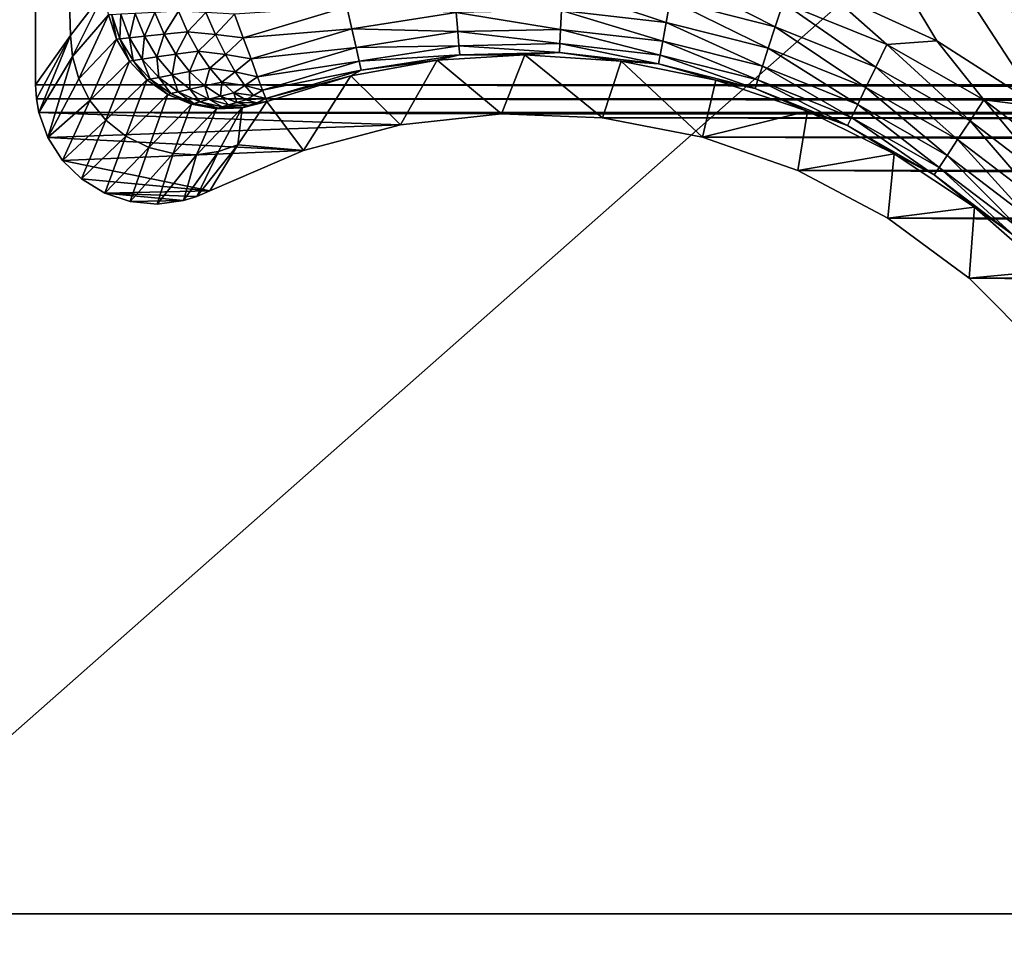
# Model space of a CAD drawing. Header units: metres. Extents: x -205 to 205, y -104 to 104.
# Tile 619 of 656: x -40.73 to -32.49, y -37.7 to -29.97. Entities that reach past the tile are written whole.
import ezdxf

# ---------------------------------------------------------------- set-up
doc = ezdxf.new("R2010")
doc.units = ezdxf.units.M
doc.layers.add('solid_01_2-CONSUMER_EHM_BOX_SW0001', color=7, linetype='CONTINUOUS')

msp = doc.modelspace()

# ---------------------------------------------------------------- linework, layer by layer
at = {"layer": 'solid_01_2-CONSUMER_EHM_BOX_SW0001'}
for points in [[(-200.010849, -74.958488), (-200.010773, 75.041512), (-0.010778, 75.04142)], [(-0.010849, -74.95858), (-200.010849, -74.958488), (-0.010778, 75.04142)], [(-42.500065, -37.458561, 108.5), (42.499969, 37.541401, 108.5), (-42.500031, 37.541439, 108.5)], [(-42.500065, -37.458561, 108.5), (42.499935, -37.458599, 108.5), (42.499969, 37.541401, 108.5)], [(-40.59803, -20.260258, 63.099998), (40.597908, -30.516182, 63.099998), (-40.598034, -30.515982, 63.099998)], [(-40.59803, -20.260258, 63.099998), (-40.598034, -30.515982, 63.099998), (-40.304276, -30.103319, 35.049206)], [(-40.59803, -20.260258, 63.099998), (-40.304276, -30.103319, 35.049206), (-40.010426, -29.720041, 6.989528)], [(-40.59803, -20.260258, 63.099998), (-39.498363, -20.260258, 63.099998), (40.597908, -30.516182, 63.099998)], [(40.597908, -30.516182, 63.099998), (-39.498363, -20.260258, 63.099998), (39.498245, -20.260296, 63.099998)], [(-39.000057, -20.258562, 6), (-33.989269, -29.719809, 6), (-33.052399, -30.147587, 6)], [(-39.000057, -20.258562, 6), (-33.052399, -30.147587, 6), (-32.189491, -30.702368, 6)], [(-39.000057, -20.258562, 6), (-32.189491, -30.702368, 6), (-31.4226, -31.36599, 6)], [(-39.000057, -20.258562, 6), (-31.4226, -31.36599, 6), (-30.755138, -32.132984, 6)], [(-30.000059, -20.258566, 6), (-39.000057, -20.258562, 6), (-30.755138, -32.132984, 6)], [(-35.284344, -29.80829, 6.097567), (-34.404503, -30.031067, 6.097567), (-35.246471, -29.60111, 6.024549)], [(-34.404503, -30.031067, 6.097567), (-34.339218, -29.830826, 6.024549), (-35.246471, -29.60111, 6.024549)], [(-40.288307, -30.281145, 35.046658), (-40.010426, -29.720041, 6.989528), (-40.304276, -30.103319, 35.049206)], [(-40.288307, -30.281145, 35.046658), (-39.98756, -29.932131, 6.98696), (-40.010426, -29.720041, 6.989528)], [(-36.194885, -29.894379, 6.215427), (-35.318371, -29.994413, 6.215427), (-36.186096, -29.705378, 6.097567)], [(-35.318371, -29.994413, 6.215427), (-35.284344, -29.80829, 6.097567), (-36.186096, -29.705378, 6.097567)], [(-34.339218, -29.830826, 6.024549), (-33.470913, -30.179996, 6.024549), (-33.989269, -29.719809, 6)], [(-33.470913, -30.179996, 6.024549), (-33.052399, -30.147587, 6), (-33.989269, -29.719809, 6)], [(-35.318371, -29.994413, 6.215427), (-34.463154, -30.210953, 6.215427), (-35.284344, -29.80829, 6.097567)], [(-34.463154, -30.210953, 6.215427), (-34.404503, -30.031067, 6.097567), (-35.284344, -29.80829, 6.097567)], [(-34.404503, -30.031067, 6.097567), (-33.562431, -30.369688, 6.097567), (-34.339218, -29.830826, 6.024549)], [(-33.562431, -30.369688, 6.097567), (-33.470913, -30.179996, 6.024549), (-34.339218, -29.830826, 6.024549)], [(-39.960213, -29.930584, 6.76865), (-39.891064, -30.131474, 6.765511), (-39.884548, -29.926029, 6.560204)], [(-39.891064, -30.131474, 6.765511), (-39.811985, -30.122528, 6.558081), (-39.884548, -29.926029, 6.560204)], [(-39.884548, -29.926029, 6.560204), (-39.811985, -30.122528, 6.558081), (-39.762695, -29.918947, 6.371942)], [(-39.811985, -30.122528, 6.558081), (-39.686443, -30.108999, 6.374305), (-39.762695, -29.918947, 6.371942)], [(-39.762695, -29.918947, 6.371942), (-39.686443, -30.108999, 6.374305), (-39.599037, -29.910057, 6.214283)], [(-39.686443, -30.108999, 6.374305), (-39.520805, -30.09223, 6.224911), (-39.599037, -29.910057, 6.214283)], [(-39.599037, -29.910057, 6.214283), (-39.520805, -30.09223, 6.224911), (-39.401016, -29.900249, 6.097298)], [(-39.520805, -30.09223, 6.224911), (-39.324455, -30.073826, 6.119098), (-39.401016, -29.900249, 6.097298)], [(-39.401016, -29.900249, 6.097298), (-39.324455, -30.073826, 6.119098), (-39.171127, -29.911489, 6.031808)], [(-39.324455, -30.073826, 6.119098), (-39.091526, -30.095112, 6.076707), (-39.171127, -29.911489, 6.031808)], [(-39.171127, -29.911489, 6.031808), (-39.091526, -30.095112, 6.076707), (-38.933605, -29.926025, 6.024549)], [(-39.091526, -30.095112, 6.076707), (-38.860081, -30.12339, 6.097567), (-38.933605, -29.926025, 6.024549)], [(-37.990223, -29.864359, 6.097567), (-38.933605, -29.926025, 6.024549), (-38.860081, -30.12339, 6.097567)], [(-37.948521, -30.048912, 6.215427), (-37.990223, -29.864359, 6.097567), (-38.860081, -30.12339, 6.097567)], [(-37.948521, -30.048912, 6.215427), (-37.0769, -29.912655, 6.215427), (-37.990223, -29.864359, 6.097567)], [(-37.062996, -30.07044, 6.372272), (-37.0769, -29.912655, 6.215427), (-37.948521, -30.048912, 6.215427)], [(-36.20224, -30.052605, 6.372272), (-36.194885, -29.894379, 6.215427), (-37.0769, -29.912655, 6.215427)], [(-37.062996, -30.07044, 6.372272), (-36.20224, -30.052605, 6.372272), (-37.0769, -29.912655, 6.215427)], [(-36.20224, -30.052605, 6.372272), (-35.346851, -30.150227, 6.372272), (-36.194885, -29.894379, 6.215427)], [(-35.346851, -30.150227, 6.372272), (-35.318371, -29.994413, 6.215427), (-36.194885, -29.894379, 6.215427)], [(-40.236012, -30.466293, 35.044582), (-39.98756, -29.932131, 6.98696), (-40.288307, -30.281145, 35.046658)], [(-40.236012, -30.466293, 35.044582), (-39.920036, -30.134975, 6.984987), (-39.98756, -29.932131, 6.98696)], [(-39.98756, -29.932131, 6.98696), (-39.920036, -30.134975, 6.984987), (-39.960213, -29.930584, 6.76865)], [(-39.920036, -30.134975, 6.984987), (-39.891064, -30.131474, 6.765511), (-39.960213, -29.930584, 6.76865)], [(-35.346851, -30.150227, 6.372272), (-34.512249, -30.361547, 6.372272), (-35.318371, -29.994413, 6.215427)], [(-34.512249, -30.361547, 6.372272), (-34.463154, -30.210953, 6.215427), (-35.318371, -29.994413, 6.215427)], [(-39.686443, -30.108999, 6.374305), (-39.581837, -30.282722, 6.40291), (-39.520805, -30.09223, 6.224911)], [(-39.581837, -30.282722, 6.40291), (-39.422455, -30.259716, 6.266093), (-39.520805, -30.09223, 6.224911)], [(-39.520805, -30.09223, 6.224911), (-39.422455, -30.259716, 6.266093), (-39.324455, -30.073826, 6.119098)], [(-39.422455, -30.259716, 6.266093), (-39.236446, -30.234489, 6.173021), (-39.324455, -30.073826, 6.119098)], [(-39.324455, -30.073826, 6.119098), (-39.236446, -30.234489, 6.173021), (-39.091526, -30.095112, 6.076707)], [(-37.948521, -30.048912, 6.215427), (-38.860081, -30.12339, 6.097567), (-38.794033, -30.300692, 6.215427)], [(-37.913605, -30.203411, 6.372272), (-37.948521, -30.048912, 6.215427), (-38.794033, -30.300692, 6.215427)], [(-37.913605, -30.203411, 6.372272), (-37.062996, -30.07044, 6.372272), (-37.948521, -30.048912, 6.215427)], [(-37.052486, -30.189693, 6.560308), (-37.062996, -30.07044, 6.372272), (-37.913605, -30.203411, 6.372272)], [(-36.207802, -30.172192, 6.560308), (-36.20224, -30.052605, 6.372272), (-37.062996, -30.07044, 6.372272)], [(-37.052486, -30.189693, 6.560308), (-36.207802, -30.172192, 6.560308), (-37.062996, -30.07044, 6.372272)], [(-36.207802, -30.172192, 6.560308), (-35.368382, -30.267992, 6.560308), (-36.20224, -30.052605, 6.372272)], [(-35.368382, -30.267992, 6.560308), (-35.346851, -30.150227, 6.372272), (-36.20224, -30.052605, 6.372272)], [(-34.463154, -30.210953, 6.215427), (-33.64465, -30.540098, 6.215427), (-34.404503, -30.031067, 6.097567)], [(-33.64465, -30.540098, 6.215427), (-33.562431, -30.369688, 6.097567), (-34.404503, -30.031067, 6.097567)], [(-40.304276, -30.103319, 35.049206), (-40.598034, -30.515982, 63.099998), (-40.589542, -30.635015, 63.099998)], [(-40.304276, -30.103319, 35.049206), (-40.589542, -30.635015, 63.099998), (-40.569542, -30.748415, 63.099998)], [(-40.288307, -30.281145, 35.046658), (-40.304276, -30.103319, 35.049206), (-40.569542, -30.748415, 63.099998)], [(-40.142967, -30.647757, 35.042988), (-39.920036, -30.134975, 6.984987), (-40.236012, -30.466293, 35.044582)], [(-40.142967, -30.647757, 35.042988), (-39.81097, -30.318787, 6.9837), (-39.920036, -30.134975, 6.984987)], [(-39.920036, -30.134975, 6.984987), (-39.81097, -30.318787, 6.9837), (-39.891064, -30.131474, 6.765511)], [(-39.891064, -30.131474, 6.765511), (-39.782162, -30.313768, 6.772957), (-39.811985, -30.122528, 6.558081)], [(-39.81097, -30.318787, 6.9837), (-39.782162, -30.313768, 6.772957), (-39.891064, -30.131474, 6.765511)], [(-39.811985, -30.122528, 6.558081), (-39.70425, -30.301348, 6.575349), (-39.686443, -30.108999, 6.374305)], [(-39.782162, -30.313768, 6.772957), (-39.70425, -30.301348, 6.575349), (-39.811985, -30.122528, 6.558081)], [(-39.70425, -30.301348, 6.575349), (-39.581837, -30.282722, 6.40291), (-39.686443, -30.108999, 6.374305)], [(-39.236446, -30.234489, 6.173021), (-39.008518, -30.262941, 6.160449), (-39.091526, -30.095112, 6.076707)], [(-39.091526, -30.095112, 6.076707), (-39.008518, -30.262941, 6.160449), (-38.860081, -30.12339, 6.097567)], [(-39.008518, -30.262941, 6.160449), (-38.794033, -30.300692, 6.215427), (-38.860081, -30.12339, 6.097567)], [(-36.211288, -30.247198, 6.770193), (-36.207802, -30.172192, 6.560308), (-37.052486, -30.189693, 6.560308)], [(-36.211288, -30.247198, 6.770193), (-35.381886, -30.341854, 6.770193), (-36.207802, -30.172192, 6.560308)], [(-35.381886, -30.341854, 6.770193), (-35.368382, -30.267992, 6.560308), (-36.207802, -30.172192, 6.560308)], [(-35.368382, -30.267992, 6.560308), (-34.549358, -30.475367, 6.560308), (-35.346851, -30.150227, 6.372272)], [(-34.549358, -30.475367, 6.560308), (-34.512249, -30.361547, 6.372272), (-35.346851, -30.150227, 6.372272)], [(-33.470913, -30.179996, 6.024549), (-32.657204, -30.64233, 6.024549), (-33.052399, -30.147587, 6)], [(-32.657204, -30.64233, 6.024549), (-32.189491, -30.702368, 6), (-33.052399, -30.147587, 6)], [(-39.422455, -30.259716, 6.266093), (-39.307865, -30.405914, 6.336206), (-39.236446, -30.234489, 6.173021)], [(-39.307865, -30.405914, 6.336206), (-39.140198, -30.376379, 6.257101), (-39.236446, -30.234489, 6.173021)], [(-39.236446, -30.234489, 6.173021), (-39.140198, -30.376379, 6.257101), (-39.008518, -30.262941, 6.160449)], [(-37.913605, -30.203411, 6.372272), (-38.794033, -30.300692, 6.215427), (-38.738739, -30.449123, 6.372272)], [(-37.887218, -30.320183, 6.560308), (-37.913605, -30.203411, 6.372272), (-38.738739, -30.449123, 6.372272)], [(-37.887218, -30.320183, 6.560308), (-37.052486, -30.189693, 6.560308), (-37.913605, -30.203411, 6.372272)], [(-37.045895, -30.264492, 6.770193), (-37.052486, -30.189693, 6.560308), (-37.887218, -30.320183, 6.560308)], [(-37.045895, -30.264492, 6.770193), (-36.211288, -30.247198, 6.770193), (-37.052486, -30.189693, 6.560308)], [(-36.500065, -30.267214, 6.991273), (-36.211288, -30.247198, 6.770193), (-37.045895, -30.264492, 6.770193)], [(-36.500065, -30.267214, 6.991273), (-35.693451, -30.319983, 6.991273), (-36.211288, -30.247198, 6.770193)], [(-35.693451, -30.319983, 6.991273), (-35.381886, -30.341854, 6.770193), (-36.211288, -30.247198, 6.770193)], [(-34.512249, -30.361547, 6.372272), (-33.713474, -30.682758, 6.372272), (-34.463154, -30.210953, 6.215427)], [(-33.713474, -30.682758, 6.372272), (-33.64465, -30.540098, 6.215427), (-34.463154, -30.210953, 6.215427)], [(-33.562431, -30.369688, 6.097567), (-32.773308, -30.818052, 6.097567), (-33.470913, -30.179996, 6.024549)], [(-32.773308, -30.818052, 6.097567), (-32.657204, -30.64233, 6.024549), (-33.470913, -30.179996, 6.024549)], [(-40.288307, -30.281145, 35.046658), (-40.569542, -30.748415, 63.099998), (-40.49482, -30.95857, 63.099998)], [(-40.236012, -30.466293, 35.044582), (-40.288307, -30.281145, 35.046658), (-40.49482, -30.95857, 63.099998)], [(-40.009338, -30.812305, 35.042057), (-39.81097, -30.318787, 6.9837), (-40.142967, -30.647757, 35.042988)], [(-40.009338, -30.812305, 35.042057), (-39.665272, -30.475285, 6.983158), (-39.81097, -30.318787, 6.9837)], [(-39.81097, -30.318787, 6.9837), (-39.665272, -30.475285, 6.983158), (-39.782162, -30.313768, 6.772957)], [(-39.782162, -30.313768, 6.772957), (-39.638416, -30.469242, 6.790655), (-39.70425, -30.301348, 6.575349)], [(-39.665272, -30.475285, 6.983158), (-39.638416, -30.469242, 6.790655), (-39.782162, -30.313768, 6.772957)], [(-39.70425, -30.301348, 6.575349), (-39.566071, -30.454641, 6.611252), (-39.581837, -30.282722, 6.40291)], [(-39.638416, -30.469242, 6.790655), (-39.566071, -30.454641, 6.611252), (-39.70425, -30.301348, 6.575349)], [(-39.581837, -30.282722, 6.40291), (-39.45327, -30.432829, 6.456557), (-39.422455, -30.259716, 6.266093)], [(-39.566071, -30.454641, 6.611252), (-39.45327, -30.432829, 6.456557), (-39.581837, -30.282722, 6.40291)], [(-39.45327, -30.432829, 6.456557), (-39.307865, -30.405914, 6.336206), (-39.422455, -30.259716, 6.266093)], [(-39.140198, -30.376379, 6.257101), (-38.925594, -30.407913, 6.27951), (-39.008518, -30.262941, 6.160449)], [(-39.008518, -30.262941, 6.160449), (-38.925594, -30.407913, 6.27951), (-38.794033, -30.300692, 6.215427)], [(-38.925594, -30.407913, 6.27951), (-38.738739, -30.449123, 6.372272), (-38.794033, -30.300692, 6.215427)], [(-37.887218, -30.320183, 6.560308), (-38.738739, -30.449123, 6.372272), (-38.696945, -30.561308, 6.560308)], [(-37.870667, -30.393425, 6.770193), (-37.887218, -30.320183, 6.560308), (-38.696945, -30.561308, 6.560308)], [(-37.95813, -30.441349, 6.991273), (-37.234276, -30.310902, 6.991273), (-37.870667, -30.393425, 6.770193)], [(-37.543022, -30.853149, 63.099998), (-37.234276, -30.310902, 6.991273), (-37.95813, -30.441349, 6.991273)], [(-37.870667, -30.393425, 6.770193), (-37.045895, -30.264492, 6.770193), (-37.887218, -30.320183, 6.560308)], [(-37.234276, -30.310902, 6.991273), (-37.045895, -30.264492, 6.770193), (-37.870667, -30.393425, 6.770193)], [(-37.543022, -30.853149, 63.099998), (-36.696941, -30.761164, 63.099998), (-37.234276, -30.310902, 6.991273)], [(-37.234276, -30.310902, 6.991273), (-36.500065, -30.267214, 6.991273), (-37.045895, -30.264492, 6.770193)], [(-36.696941, -30.761164, 63.099998), (-36.500065, -30.267214, 6.991273), (-37.234276, -30.310902, 6.991273)], [(-36.696941, -30.761164, 63.099998), (-35.850697, -30.794111, 63.099998), (-36.500065, -30.267214, 6.991273)], [(-35.850697, -30.794111, 63.099998), (-35.693451, -30.319983, 6.991273), (-36.500065, -30.267214, 6.991273)], [(-35.850697, -30.794111, 63.099998), (-35.013592, -30.954765, 63.099998), (-35.693451, -30.319983, 6.991273)], [(-35.693451, -30.319983, 6.991273), (-34.900585, -30.477386, 6.991273), (-35.381886, -30.341854, 6.770193)], [(-35.013592, -30.954765, 63.099998), (-34.900585, -30.477386, 6.991273), (-35.693451, -30.319983, 6.991273)], [(-35.381886, -30.341854, 6.770193), (-34.572636, -30.546757, 6.770193), (-35.368382, -30.267992, 6.560308)], [(-34.572636, -30.546757, 6.770193), (-34.549358, -30.475367, 6.560308), (-35.368382, -30.267992, 6.560308)], [(-39.45327, -30.432829, 6.456557), (-39.306133, -30.553028, 6.532996), (-39.307865, -30.405914, 6.336206)], [(-39.307865, -30.405914, 6.336206), (-39.181553, -30.525059, 6.432487), (-39.140198, -30.376379, 6.257101)], [(-39.306133, -30.553028, 6.532996), (-39.181553, -30.525059, 6.432487), (-39.307865, -30.405914, 6.336206)], [(-39.181553, -30.525059, 6.432487), (-39.039215, -30.49432, 6.368271), (-39.140198, -30.376379, 6.257101)], [(-39.140198, -30.376379, 6.257101), (-39.039215, -30.49432, 6.368271), (-38.925594, -30.407913, 6.27951)], [(-39.039215, -30.49432, 6.368271), (-38.846237, -30.523932, 6.428882), (-38.925594, -30.407913, 6.27951)], [(-38.925594, -30.407913, 6.27951), (-38.846237, -30.523932, 6.428882), (-38.738739, -30.449123, 6.372272)], [(-37.870667, -30.393425, 6.770193), (-38.696945, -30.561308, 6.560308), (-38.670734, -30.631672, 6.770193)], [(-37.95813, -30.441349, 6.991273), (-37.870667, -30.393425, 6.770193), (-38.670734, -30.631672, 6.770193)], [(-34.900585, -30.477386, 6.991273), (-34.572636, -30.546757, 6.770193), (-35.381886, -30.341854, 6.770193)], [(-34.549358, -30.475367, 6.560308), (-33.765495, -30.790581, 6.560308), (-34.512249, -30.361547, 6.372272)], [(-33.765495, -30.790581, 6.560308), (-33.713474, -30.682758, 6.372272), (-34.512249, -30.361547, 6.372272)], [(-33.64465, -30.540098, 6.215427), (-32.877609, -30.975914, 6.215427), (-33.562431, -30.369688, 6.097567)], [(-32.877609, -30.975914, 6.215427), (-32.773308, -30.818052, 6.097567), (-33.562431, -30.369688, 6.097567)], [(-40.142967, -30.647757, 35.042988), (-40.236012, -30.466293, 35.044582), (-40.49482, -30.95857, 63.099998)], [(-39.840984, -30.946938, 35.041912), (-39.665272, -30.475285, 6.983158), (-40.009338, -30.812305, 35.042057)], [(-39.840984, -30.946938, 35.041912), (-39.489578, -30.597269, 6.983386), (-39.665272, -30.475285, 6.983158)], [(-39.665272, -30.475285, 6.983158), (-39.489578, -30.597269, 6.983386), (-39.638416, -30.469242, 6.790655)], [(-39.638416, -30.469242, 6.790655), (-39.466324, -30.590876, 6.817803), (-39.566071, -30.454641, 6.611252)], [(-39.489578, -30.597269, 6.983386), (-39.466324, -30.590876, 6.817803), (-39.638416, -30.469242, 6.790655)], [(-39.566071, -30.454641, 6.611252), (-39.403515, -30.575684, 6.664214), (-39.45327, -30.432829, 6.456557)], [(-39.466324, -30.590876, 6.817803), (-39.403515, -30.575684, 6.664214), (-39.566071, -30.454641, 6.611252)], [(-39.403515, -30.575684, 6.664214), (-39.306133, -30.553028, 6.532996), (-39.45327, -30.432829, 6.456557)], [(-39.181553, -30.525059, 6.432487), (-39.048496, -30.612455, 6.551138), (-39.039215, -30.49432, 6.368271)], [(-39.048496, -30.612455, 6.551138), (-38.937187, -30.584013, 6.502478), (-39.039215, -30.49432, 6.368271)], [(-39.039215, -30.49432, 6.368271), (-38.937187, -30.584013, 6.502478), (-38.846237, -30.523932, 6.428882)], [(-38.846237, -30.523932, 6.428882), (-38.696945, -30.561308, 6.560308), (-38.738739, -30.449123, 6.372272)], [(-37.95813, -30.441349, 6.991273), (-38.670734, -30.631672, 6.770193), (-38.661404, -30.656717, 6.991273)], [(-38.353809, -31.067169, 63.099998), (-37.95813, -30.441349, 6.991273), (-38.661404, -30.656717, 6.991273)], [(-38.353809, -31.067169, 63.099998), (-37.543022, -30.853149, 63.099998), (-37.95813, -30.441349, 6.991273)], [(-35.013592, -30.954765, 63.099998), (-34.134987, -30.736746, 6.991273), (-34.900585, -30.477386, 6.991273)], [(-34.900585, -30.477386, 6.991273), (-34.134987, -30.736746, 6.991273), (-34.572636, -30.546757, 6.770193)], [(-34.572636, -30.546757, 6.770193), (-33.798122, -30.85821, 6.770193), (-34.549358, -30.475367, 6.560308)], [(-33.798122, -30.85821, 6.770193), (-33.765495, -30.790581, 6.560308), (-34.549358, -30.475367, 6.560308)], [(40.589397, -30.635199, 63.099998), (-40.598034, -30.515982, 63.099998), (40.597908, -30.516182, 63.099998)], [(40.589397, -30.635199, 63.099998), (-40.589542, -30.635015, 63.099998), (-40.598034, -30.515982, 63.099998)], [(-39.466324, -30.590876, 6.817803), (-39.273651, -30.673174, 6.853178), (-39.403515, -30.575684, 6.664214)], [(-39.403515, -30.575684, 6.664214), (-39.223709, -30.659164, 6.73191), (-39.306133, -30.553028, 6.532996)], [(-39.273651, -30.673174, 6.853178), (-39.223709, -30.659164, 6.73191), (-39.403515, -30.575684, 6.664214)], [(-39.306133, -30.553028, 6.532996), (-39.146595, -30.638275, 6.629021), (-39.181553, -30.525059, 6.432487)], [(-39.223709, -30.659164, 6.73191), (-39.146595, -30.638275, 6.629021), (-39.306133, -30.553028, 6.532996)], [(-39.146595, -30.638275, 6.629021), (-39.048496, -30.612455, 6.551138), (-39.181553, -30.525059, 6.432487)], [(-39.048496, -30.612455, 6.551138), (-38.913944, -30.664658, 6.687484), (-38.937187, -30.584013, 6.502478)], [(-38.937187, -30.584013, 6.502478), (-38.773792, -30.606115, 6.60228), (-38.846237, -30.523932, 6.428882)], [(-38.937187, -30.584013, 6.502478), (-38.837833, -30.642187, 6.654828), (-38.773792, -30.606115, 6.60228)], [(-38.913944, -30.664658, 6.687484), (-38.837833, -30.642187, 6.654828), (-38.937187, -30.584013, 6.502478)], [(-38.846237, -30.523932, 6.428882), (-38.773792, -30.606115, 6.60228), (-38.696945, -30.561308, 6.560308)], [(-38.773792, -30.606115, 6.60228), (-38.670734, -30.631672, 6.770193), (-38.696945, -30.561308, 6.560308)], [(-34.134987, -30.736746, 6.991273), (-33.798122, -30.85821, 6.770193), (-34.572636, -30.546757, 6.770193)], [(-33.713474, -30.682758, 6.372272), (-32.964924, -31.108068, 6.372272), (-33.64465, -30.540098, 6.215427)], [(-32.964924, -31.108068, 6.372272), (-32.877609, -30.975914, 6.215427), (-33.64465, -30.540098, 6.215427)], [(40.569386, -30.748585, 63.099998), (-40.569542, -30.748415, 63.099998), (-40.589542, -30.635015, 63.099998)], [(40.569386, -30.748585, 63.099998), (-40.589542, -30.635015, 63.099998), (40.589397, -30.635199, 63.099998)], [(-40.142967, -30.647757, 35.042988), (-40.49482, -30.95857, 63.099998), (-40.37162, -31.149128, 63.099998)], [(-40.009338, -30.812305, 35.042057), (-40.142967, -30.647757, 35.042988), (-40.37162, -31.149128, 63.099998)], [(-39.648964, -31.041904, 35.04258), (-39.489578, -30.597269, 6.983386), (-39.840984, -30.946938, 35.041912)], [(-39.648964, -31.041904, 35.04258), (-39.292191, -30.679035, 6.984373), (-39.489578, -30.597269, 6.983386)], [(-39.489578, -30.597269, 6.983386), (-39.292191, -30.679035, 6.984373), (-39.466324, -30.590876, 6.817803)], [(-39.292191, -30.679035, 6.984373), (-39.273651, -30.673174, 6.853178), (-39.466324, -30.590876, 6.817803)], [(-39.273651, -30.673174, 6.853178), (-39.069096, -30.712425, 6.895181), (-39.223709, -30.659164, 6.73191)], [(-39.223709, -30.659164, 6.73191), (-39.03455, -30.701416, 6.81137), (-39.146595, -30.638275, 6.629021)], [(-39.069096, -30.712425, 6.895181), (-39.03455, -30.701416, 6.81137), (-39.223709, -30.659164, 6.73191)], [(-39.146595, -30.638275, 6.629021), (-38.98135, -30.684996, 6.740605), (-39.048496, -30.612455, 6.551138)], [(-39.03455, -30.701416, 6.81137), (-38.98135, -30.684996, 6.740605), (-39.146595, -30.638275, 6.629021)], [(-38.98135, -30.684996, 6.740605), (-38.913944, -30.664658, 6.687484), (-39.048496, -30.612455, 6.551138)], [(-38.98135, -30.684996, 6.740605), (-38.817326, -30.691229, 6.863068), (-38.913944, -30.664658, 6.687484)], [(-38.913944, -30.664658, 6.687484), (-38.744774, -30.666719, 6.819765), (-38.837833, -30.642187, 6.654828)], [(-38.817326, -30.691229, 6.863068), (-38.744774, -30.666719, 6.819765), (-38.913944, -30.664658, 6.687484)], [(-38.904583, -31.019918, 35.051147), (-38.661404, -30.656717, 6.991273), (-38.868252, -30.709429, 6.988411)], [(-38.353809, -31.067169, 63.099998), (-38.661404, -30.656717, 6.991273), (-38.904583, -31.019918, 35.051147)], [(-38.868252, -30.709429, 6.988411), (-38.661404, -30.656717, 6.991273), (-38.817326, -30.691229, 6.863068)], [(-38.837833, -30.642187, 6.654828), (-38.670734, -30.631672, 6.770193), (-38.773792, -30.606115, 6.60228)], [(-38.837833, -30.642187, 6.654828), (-38.744774, -30.666719, 6.819765), (-38.670734, -30.631672, 6.770193)], [(-38.817326, -30.691229, 6.863068), (-38.661404, -30.656717, 6.991273), (-38.744774, -30.666719, 6.819765)], [(-38.744774, -30.666719, 6.819765), (-38.661404, -30.656717, 6.991273), (-38.670734, -30.631672, 6.770193)], [(-32.773308, -30.818052, 6.097567), (-32.05135, -31.368078, 6.097567), (-32.657204, -30.64233, 6.024549)], [(-32.657204, -30.64233, 6.024549), (-31.912758, -31.209492, 6.024549), (-32.189491, -30.702368, 6)], [(-32.05135, -31.368078, 6.097567), (-31.912758, -31.209492, 6.024549), (-32.657204, -30.64233, 6.024549)], [(36.696812, -30.761198, 63.099998), (-40.569542, -30.748415, 63.099998), (40.569386, -30.748585, 63.099998)], [(-37.543022, -30.853149, 63.099998), (-40.569542, -30.748415, 63.099998), (-36.696941, -30.761164, 63.099998)], [(-37.543022, -30.853149, 63.099998), (-40.49482, -30.95857, 63.099998), (-40.569542, -30.748415, 63.099998)], [(36.696812, -30.761198, 63.099998), (-36.696941, -30.761164, 63.099998), (-40.569542, -30.748415, 63.099998)], [(-39.447189, -31.092939, 35.043968), (-39.292191, -30.679035, 6.984373), (-39.648964, -31.041904, 35.04258)], [(-39.447189, -31.092939, 35.043968), (-39.08194, -30.717009, 6.986073), (-39.292191, -30.679035, 6.984373)], [(-39.249332, -31.101713, 35.045918), (-39.08194, -30.717009, 6.986073), (-39.447189, -31.092939, 35.043968)], [(-39.292191, -30.679035, 6.984373), (-39.08194, -30.717009, 6.986073), (-39.273651, -30.673174, 6.853178)], [(-39.08194, -30.717009, 6.986073), (-39.069096, -30.712425, 6.895181), (-39.273651, -30.673174, 6.853178)], [(-39.249332, -31.101713, 35.045918), (-38.868252, -30.709429, 6.988411), (-39.08194, -30.717009, 6.986073)], [(-39.066208, -31.074488, 35.048222), (-38.868252, -30.709429, 6.988411), (-39.249332, -31.101713, 35.045918)], [(-39.08194, -30.717009, 6.986073), (-38.868252, -30.709429, 6.988411), (-39.069096, -30.712425, 6.895181)], [(-39.069096, -30.712425, 6.895181), (-38.868252, -30.709429, 6.988411), (-39.03455, -30.701416, 6.81137)], [(-38.904583, -31.019918, 35.051147), (-38.868252, -30.709429, 6.988411), (-39.066208, -31.074488, 35.048222)], [(-39.03455, -30.701416, 6.81137), (-38.817326, -30.691229, 6.863068), (-38.98135, -30.684996, 6.740605)], [(-38.868252, -30.709429, 6.988411), (-38.817326, -30.691229, 6.863068), (-39.03455, -30.701416, 6.81137)], [(-35.013592, -30.954765, 63.099998), (-34.215485, -31.234886, 63.099998), (-34.134987, -30.736746, 6.991273)], [(-34.215485, -31.234886, 63.099998), (-33.409702, -31.093636, 6.991273), (-34.134987, -30.736746, 6.991273)], [(-34.134987, -30.736746, 6.991273), (-33.409702, -31.093636, 6.991273), (-33.798122, -30.85821, 6.770193)], [(-33.765495, -30.790581, 6.560308), (-33.030918, -31.207952, 6.560308), (-33.713474, -30.682758, 6.372272)], [(-33.030918, -31.207952, 6.560308), (-32.964924, -31.108068, 6.372272), (-33.713474, -30.682758, 6.372272)], [(-40.009338, -30.812305, 35.042057), (-40.37162, -31.149128, 63.099998), (-40.212215, -31.30485, 63.099998)], [(-39.840984, -30.946938, 35.041912), (-40.009338, -30.812305, 35.042057), (-40.212215, -31.30485, 63.099998)], [(35.850567, -30.794146, 63.099998), (-36.696941, -30.761164, 63.099998), (36.696812, -30.761198, 63.099998)], [(35.850567, -30.794146, 63.099998), (-35.850697, -30.794111, 63.099998), (-36.696941, -30.761164, 63.099998)], [(35.013466, -30.954798, 63.099998), (-35.850697, -30.794111, 63.099998), (35.850567, -30.794146, 63.099998)], [(35.013466, -30.954798, 63.099998), (-35.013592, -30.954765, 63.099998), (-35.850697, -30.794111, 63.099998)], [(-33.798122, -30.85821, 6.770193), (-33.072311, -31.270601, 6.770193), (-33.765495, -30.790581, 6.560308)], [(-33.072311, -31.270601, 6.770193), (-33.030918, -31.207952, 6.560308), (-33.765495, -30.790581, 6.560308)], [(-32.877609, -30.975914, 6.215427), (-32.175858, -31.510546, 6.215427), (-32.773308, -30.818052, 6.097567)], [(-32.175858, -31.510546, 6.215427), (-32.05135, -31.368078, 6.097567), (-32.773308, -30.818052, 6.097567)], [(-38.353809, -31.067169, 63.099998), (-40.49482, -30.95857, 63.099998), (-37.543022, -30.853149, 63.099998)], [(-33.409702, -31.093636, 6.991273), (-33.072311, -31.270601, 6.770193), (-33.798122, -30.85821, 6.770193)], [(-38.353809, -31.067169, 63.099998), (-40.37162, -31.149128, 63.099998), (-40.49482, -30.95857, 63.099998)], [(-39.840984, -30.946938, 35.041912), (-40.212215, -31.30485, 63.099998), (-40.018703, -31.422934, 63.099998)], [(-39.648964, -31.041904, 35.04258), (-39.840984, -30.946938, 35.041912), (-40.018703, -31.422934, 63.099998)], [(34.215355, -31.234919, 63.099998), (-34.215485, -31.234886, 63.099998), (-35.013592, -30.954765, 63.099998)], [(34.215355, -31.234919, 63.099998), (-35.013592, -30.954765, 63.099998), (35.013466, -30.954798, 63.099998)], [(-32.964924, -31.108068, 6.372272), (-32.28009, -31.629814, 6.372272), (-32.877609, -30.975914, 6.215427)], [(-32.28009, -31.629814, 6.372272), (-32.175858, -31.510546, 6.215427), (-32.877609, -30.975914, 6.215427)], [(-38.353809, -31.067169, 63.099998), (-39.137974, -31.403883, 63.099998), (-40.37162, -31.149128, 63.099998)], [(-39.648964, -31.041904, 35.04258), (-40.018703, -31.422934, 63.099998), (-39.807217, -31.493496, 63.099998)], [(-39.447189, -31.092939, 35.043968), (-39.648964, -31.041904, 35.04258), (-39.807217, -31.493496, 63.099998)], [(-39.066208, -31.074488, 35.048222), (-39.249332, -31.101713, 35.045918), (-39.359158, -31.485722, 63.099998)], [(-39.066208, -31.074488, 35.048222), (-39.359158, -31.485722, 63.099998), (-39.248508, -31.451254, 63.099998)], [(-38.904583, -31.019918, 35.051147), (-39.066208, -31.074488, 35.048222), (-39.248508, -31.451254, 63.099998)], [(-38.904583, -31.019918, 35.051147), (-39.248508, -31.451254, 63.099998), (-39.137974, -31.403883, 63.099998)], [(-38.353809, -31.067169, 63.099998), (-38.904583, -31.019918, 35.051147), (-39.137974, -31.403883, 63.099998)], [(-40.37162, -31.149128, 63.099998), (-39.137974, -31.403883, 63.099998), (-40.212215, -31.30485, 63.099998)], [(-39.447189, -31.092939, 35.043968), (-39.807217, -31.493496, 63.099998), (-39.581123, -31.515871, 63.099998)], [(-39.249332, -31.101713, 35.045918), (-39.447189, -31.092939, 35.043968), (-39.581123, -31.515871, 63.099998)], [(-39.249332, -31.101713, 35.045918), (-39.581123, -31.515871, 63.099998), (-39.359158, -31.485722, 63.099998)], [(-34.215485, -31.234886, 63.099998), (-33.461765, -31.634508, 63.099998), (-33.409702, -31.093636, 6.991273)], [(-33.461765, -31.634508, 63.099998), (-32.737095, -31.541975, 6.991273), (-33.409702, -31.093636, 6.991273)], [(-33.409702, -31.093636, 6.991273), (-32.737095, -31.541975, 6.991273), (-33.072311, -31.270601, 6.770193)], [(-33.030918, -31.207952, 6.560308), (-32.358868, -31.719959, 6.560308), (-32.964924, -31.108068, 6.372272)], [(-32.358868, -31.719959, 6.560308), (-32.28009, -31.629814, 6.372272), (-32.964924, -31.108068, 6.372272)], [(33.461636, -31.634541, 63.099998), (-33.461765, -31.634508, 63.099998), (-34.215485, -31.234886, 63.099998)], [(33.461636, -31.634541, 63.099998), (-34.215485, -31.234886, 63.099998), (34.215355, -31.234919, 63.099998)], [(-33.072311, -31.270601, 6.770193), (-32.408279, -31.776497, 6.770193), (-33.030918, -31.207952, 6.560308)], [(-32.408279, -31.776497, 6.770193), (-32.358868, -31.719959, 6.560308), (-33.030918, -31.207952, 6.560308)], [(-40.212215, -31.30485, 63.099998), (-39.137974, -31.403883, 63.099998), (-40.018703, -31.422934, 63.099998)], [(-32.737095, -31.541975, 6.991273), (-32.408279, -31.776497, 6.770193), (-33.072311, -31.270601, 6.770193)], [(-40.018703, -31.422934, 63.099998), (-39.137974, -31.403883, 63.099998), (-39.248508, -31.451254, 63.099998)], [(-40.018703, -31.422934, 63.099998), (-39.359158, -31.485722, 63.099998), (-39.807217, -31.493496, 63.099998)], [(-40.018703, -31.422934, 63.099998), (-39.248508, -31.451254, 63.099998), (-39.359158, -31.485722, 63.099998)], [(-39.807217, -31.493496, 63.099998), (-39.359158, -31.485722, 63.099998), (-39.581123, -31.515871, 63.099998)], [(-33.461765, -31.634508, 63.099998), (-32.781677, -32.136761, 63.099998), (-32.737095, -31.541975, 6.991273)], [(-32.781677, -32.136761, 63.099998), (-32.128628, -32.07412, 6.991273), (-32.737095, -31.541975, 6.991273)], [(-32.737095, -31.541975, 6.991273), (-32.128628, -32.07412, 6.991273), (-32.408279, -31.776497, 6.770193)], [(32.781548, -32.136791, 63.099998), (-33.461765, -31.634508, 63.099998), (33.461636, -31.634541, 63.099998)], [(32.781548, -32.136791, 63.099998), (-32.781677, -32.136761, 63.099998), (-33.461765, -31.634508, 63.099998)], [(-32.781677, -32.136761, 63.099998), (-32.178261, -32.740177, 63.099998), (-32.128628, -32.07412, 6.991273)], [(32.178131, -32.740211, 63.099998), (-32.781677, -32.136761, 63.099998), (32.781548, -32.136791, 63.099998)], [(32.178131, -32.740211, 63.099998), (-32.178261, -32.740177, 63.099998), (-32.781677, -32.136761, 63.099998)], [(-42.438484, -38.240883, 108.5), (42.499935, -37.458599, 108.5), (-42.500065, -37.458561, 108.5)], [(-42.438484, -38.240883, 108.5), (42.438351, -38.240921, 108.5), (42.499935, -37.458599, 108.5)]]:
    msp.add_3dface(points, dxfattribs=at)

doc.saveas('drawing.dxf')
